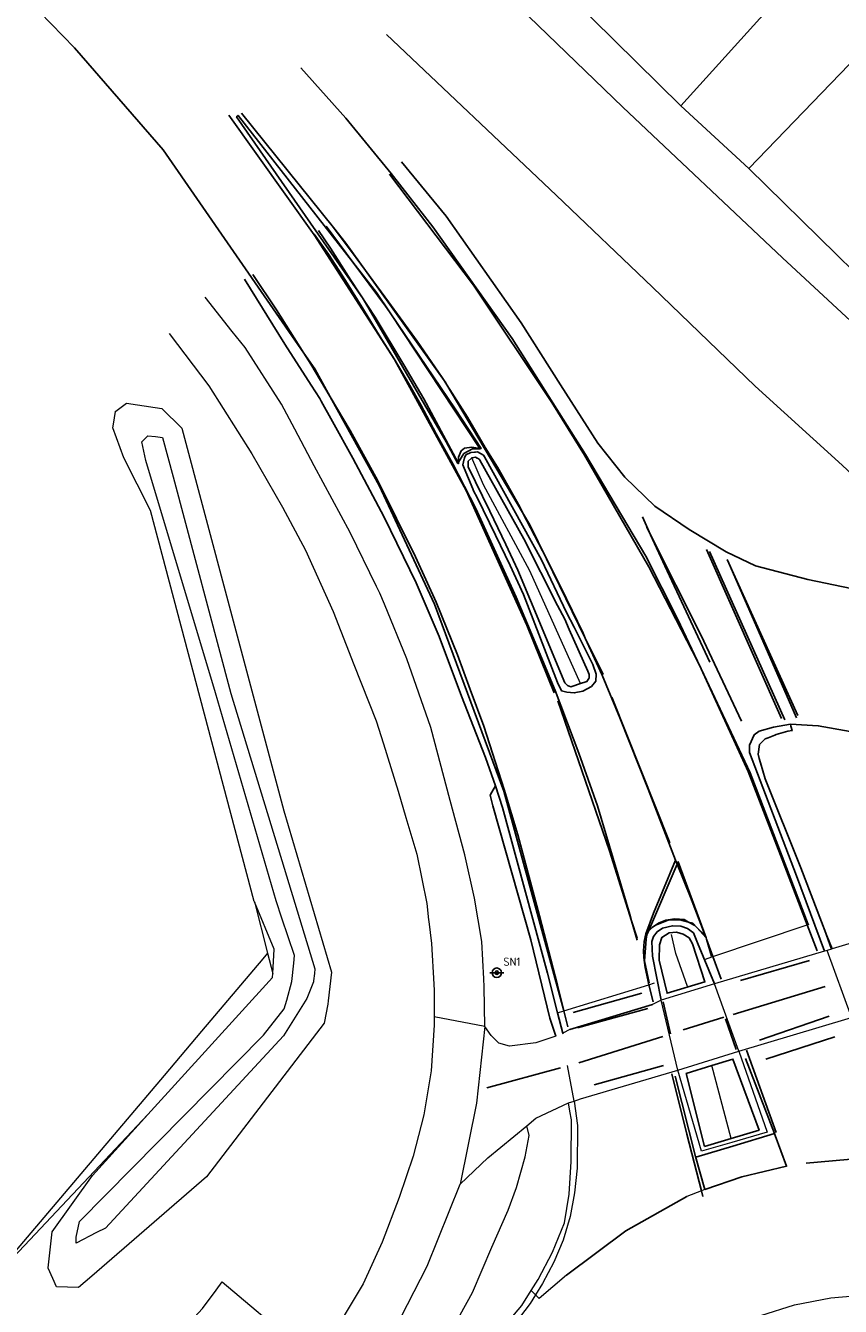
# Model space of a CAD drawing. Header units: metres. Extents: x 169249 to 194689, y 406250 to 412203.
# Tile 414 of 442: x 192773 to 192808, y 412041 to 412095. Entities that reach past the tile are written whole.
import ezdxf

# ---------------------------------------------------------------- set-up
doc = ezdxf.new("R2010")
doc.units = ezdxf.units.M
doc.layers.get('0').update_dxf_attribs({"linetype": 'CONTINUOUS'})
for name, color, linetype, lineweight in [('BGT_NLCS_N264$0$B-WE-GW-WATERGANG_INSTEEK-G', 252, 'CONTINUOUS', 18), ('BGT_NLCS_N264$0$B-WE-GW-WATERGANG_SLOOT_BODEM-G', 252, 'CONTINUOUS', 18), ('BGT_NLCS_N264$0$B-WE-IE-TERREINAFSCHEIDING_KUNSTMATIG_HEKWERK-G', 252, 'BGT_NLCS_N264$0$IE-TERREINAFSCHEIDING-KUNSTMATIG', 18), ('BGT_NLCS_N264$0$B-WE-KW-VOEGOVERGANG-G', 252, 'CONTINUOUS', 18), ('BGT_NLCS_N264$0$B-WE-OG-BREUKLIJN-G', 252, 'CONTINUOUS', 18), ('BGT_NLCS_N264$0$B-WE-OG-TOPOGRAFIE_WATER-GV', 252, 'CONTINUOUS', 18), ('BGT_NLCS_N264$0$B-WE-OG-TOPOGRAFIE_WEG_BERM-GV', 252, 'CONTINUOUS', 18), ('BGT_NLCS_N264$0$B-WE-OG-TOPOGRAFIE_WEG_RIJWEG-GV', 252, 'CONTINUOUS', 18), ('BGT_NLCS_N264$0$B-WE-OG-TOPOGRAFIE_WEG_RIJWIELPAD-G', 252, 'CONTINUOUS', 18), ('BGT_NLCS_N264$0$B-WE-OG-TOPOGRAFIE_WEG_RIJWIELPAD-GV', 252, 'CONTINUOUS', 18), ('BGT_NLCS_N264$0$B-WE-OG-TOPOGRAFIE_WEG_VERHARD-G', 252, 'CONTINUOUS', 18), ('BGT_NLCS_N264$0$B-WE-VW-VERKEERSTEKEN_BORD-S', 252, 'CONTINUOUS', 25), ('X-XX-AL-REFERENTIE-G', 7, 'CONTINUOUS', 18)]:
    doc.layers.add(name, color=color, linetype=linetype, lineweight=lineweight)
for name, color, linetype in [('BGT_NLCS_N264$0$B-WE-OG-TOPOGRAFIE_WEG_RIJWEG-G', 252, 'CONTINUOUS'), ('BGT_NLCS_N264$0$B-WE-OG-TOPOGRAFIE_WEG_VERKEERSEILAND-GV', 252, 'CONTINUOUS'), ('BGT_NLCS_N264$0$B-WE-OG-TOPOGRAFIE_WEG_VOETPAD-G', 252, 'CONTINUOUS'), ('BGT_NLCS_N264$0$B-WE-VH-KANTOPSLUITING-G', 252, 'CONTINUOUS'), ('BGT_NLCS_N264$0$B-WE-VW-MARKERING-G', 252, 'CONTINUOUS')]:
    doc.layers.add(name, color=color, linetype=linetype)
doc.styles.add('BGT_NLCS_N264$0$NLCS-ISO', font='NLCS-ISO.ttf')
doc.linetypes.add('BGT_NLCS_N264$0$IE-TERREINAFSCHEIDING-KUNSTMATIG', pattern='A,4,[82,NLCS.SHX,S=0.75,R=90,X=0,Y=0],4,-2', length=10)

# ---------------------------------------------------------------- blocks, each defined once
blk = doc.blocks.new('BGT_NLCS_N264$0$SIE-WEG_STRAATNAAMBORD_PAAL-SO')
blk.add_line((-0.3, 0), (0.3, 0))
for radius in [0.2, 0.0745]:
    blk.add_circle((0, 0), radius)
at = {"style": 'BGT_NLCS_N264$0$NLCS-ISO'}
blk.add_attdef('STRAATNAAMBORD', (0.278, 0.289), '', height=0.35, dxfattribs=at)
blk = doc.blocks.new('BGT_NLCS_N264')
at = {"layer": 'BGT_NLCS_N264$0$B-WE-GW-WATERGANG_INSTEEK-G'}
for p, q in [((192783.88, 412056.182, 12.685), (192783.043, 412058.187, 12.877)), ((192783.82, 412055.158, 12.682), (192783.88, 412056.182, 12.685))]:
    blk.add_line(p, q, dxfattribs=at)
for points in [[(192783.043, 412058.187, 12.877), (192783.035, 412058.206, 12.879), (192778.65, 412074.716, 13.056), (192777.527, 412076.947, 13.155), (192777.058, 412078.202, 13.134), (192777.085, 412078.362, 13.133), (192777.176, 412078.899, 13.129), (192777.178, 412078.911, 13.129), (192777.182, 412078.914, 13.129), (192777.639, 412079.246, 13.129), (192778.854, 412079.063, 13.143), (192779.136, 412079.021, 13.146), (192779.983, 412078.198, 13.134), (192781.926, 412070.894, 13.16), (192784.284, 412062.029, 13.192), (192786.304, 412055.213, 13.053), (192786.168, 412054.006, 13.053), (192786.141, 412053.865, 13.053), (192785.986, 412053.062, 13.05), (192781.023, 412046.567, 13.033), (192776.175, 412042.378, 13.02), (192775.613, 412041.892, 13.018), (192774.681, 412041.92, 12.995), (192774.525, 412042.269, 12.994), (192774.329, 412042.707, 12.992), (192774.331, 412042.722, 12.992), (192774.491, 412044.253, 12.943), (192776.2, 412046.631, 12.734), (192778.537, 412049.198, 12.718)], [(192778.537, 412049.198, 12.718), (192783.81, 412054.99, 12.682), (192783.82, 412055.158, 12.682)]]:
    blk.add_polyline3d(points, dxfattribs=at)
at = {"layer": 'BGT_NLCS_N264$0$B-WE-GW-WATERGANG_SLOOT_BODEM-G'}
blk.add_polyline3d([(192784.705, 412055.59, 12.309), (192784.736, 412055.92, 12.304), (192784.202, 412057.5, 12.317), (192783.957, 412058.224, 12.323), (192781.396, 412067.008, 12.336), (192778.462, 412076.83, 12.476), (192778.289, 412077.618, 12.466), (192778.464, 412077.792, 12.453), (192778.543, 412077.871, 12.447), (192778.869, 412077.836, 12.44), (192779.16, 412077.804, 12.434), (192779.605, 412076.141, 12.416), (192782.053, 412066.984, 12.32), (192784.306, 412059.607, 12.326), (192785.605, 412055.353, 12.33), (192785.582, 412055.156, 12.331), (192785.548, 412054.852, 12.333), (192785.543, 412054.812, 12.333), (192785.256, 412054.101, 12.333), (192784.279, 412052.523, 12.349), (192776.744, 412044.401, 12.447), (192776.369, 412044.212, 12.463), (192775.506, 412043.775, 12.499), (192775.506, 412044.019, 12.499), (192775.506, 412044.028, 12.499), (192775.653, 412044.68, 12.499), (192781.178, 412050.277, 12.286), (192783.422, 412052.55, 12.2), (192784.309, 412053.672, 12.333), (192784.411, 412054.035, 12.329), (192784.631, 412054.817, 12.32), (192784.705, 412055.59, 12.309)], dxfattribs=at)
at = {"layer": 'BGT_NLCS_N264$0$B-WE-IE-TERREINAFSCHEIDING_KUNSTMATIG_HEKWERK-G'}
for p, q in [((192783.603, 412056.018, 12.457), (192783.396, 412055.774, 12.46)), ((192783.396, 412055.774, 12.46), (192780.814, 412052.721, 12.491))]:
    blk.add_line(p, q, dxfattribs=at)
blk.add_polyline3d([(192780.814, 412052.721, 12.491), (192779.236, 412050.856, 12.511), (192772.021, 412042.355, 13.023)], dxfattribs=at)
at = {"layer": 'BGT_NLCS_N264$0$B-WE-KW-VOEGOVERGANG-G'}
for p, q in [((192802.422, 412055.87, 13.601), (192806.411, 412057.214, 13.513)), ((192806.411, 412057.214, 13.513), (192806.443, 412057.225, 13.512)), ((192806.443, 412057.225, 13.512), (192806.488, 412057.24, 13.511)), ((192799.718, 412054.685, 13.597), (192799.957, 412054.759, 13.602)), ((192796.128, 412053.579, 13.521), (192799.718, 412054.685, 13.597)), ((192795.852, 412053.494, 13.515), (192795.858, 412053.496, 13.515)), ((192795.858, 412053.496, 13.515), (192796.128, 412053.579, 13.521))]:
    blk.add_line(p, q, dxfattribs=at)
blk.add_polyline3d([(192802.072, 412055.752, 13.609), (192802.073, 412055.752, 13.609), (192802.422, 412055.87, 13.601)], dxfattribs=at)
at = {"layer": 'BGT_NLCS_N264$0$B-WE-OG-BREUKLIJN-G'}
for p, q in [((192792.232, 412076.935, 13.689), (192792.231, 412076.938, 13.689)), ((192803.195, 412048.191, 13.712), (192802.376, 412051.266, 13.703))]:
    blk.add_line(p, q, dxfattribs=at)
for points in [[(192796.828, 412067.404, 13.701), (192794.684, 412072.161, 13.791), (192792.72, 412075.798, 13.776), (192792.232, 412076.935, 13.689)], [(192801.352, 412054.604, 13.71), (192800.859, 412056.007, 13.742), (192800.668, 412056.813, 13.717)]]:
    blk.add_polyline3d(points, dxfattribs=at)
at = {"layer": 'BGT_NLCS_N264$0$B-WE-OG-TOPOGRAFIE_WATER-GV'}
for p, q in [((192783.043, 412058.187, 11.032), (192783.603, 412056.018, 12.457)), ((192783.603, 412056.018, 12.457), (192783.82, 412055.158, 3.077)), ((192778.537, 412049.198, 5.889), (192772.059, 412042.328, 13.014))]:
    blk.add_line(p, q, dxfattribs=at)
at = {"layer": 'BGT_NLCS_N264$0$B-WE-OG-TOPOGRAFIE_WEG_BERM-GV'}
blk.add_line((192794.744, 412041.766, 13.698), (192794.925, 412041.588, 13.612), dxfattribs=at)
for points in [[(192794.744, 412041.766, 13.698), (192795.038, 412042.228, 13.696), (192795.636, 412043.382, 13.668), (192796.151, 412044.625, 13.651), (192796.349, 412045.831, 13.639), (192796.432, 412047.219, 13.622), (192796.447, 412048.983, 13.598), (192796.374, 412049.348, 13.562), (192796.318, 412049.689, 13.486)], [(192783.291, 412030.011, 13.4), (192783.444, 412030.047, 13.568), (192786.067, 412032.204, 13.598), (192789.883, 412037.383, 13.697), (192792.263, 412041.689, 13.754), (192793.075, 412043.605, 13.769), (192793.765, 412045.157, 13.775), (192794.12, 412046.114, 13.778), (192794.486, 412047.413, 13.778), (192794.651, 412048.317, 13.655), (192794.558, 412048.726, 13.482)], [(192778.659, 412038.786, 13.139), (192779.48, 412039.533, 13.316), (192780.853, 412041.002, 13.328), (192781.426, 412041.78, 13.33), (192781.688, 412042.137, 13.33), (192784.823, 412039.482, 13.286)], [(192789.654, 412032.713, 13.697), (192790.197, 412033.907, 13.696), (192790.72, 412035.204, 13.683), (192791.304, 412036.66, 13.699), (192791.838, 412037.658, 13.7), (192792.544, 412038.852, 13.7), (192793.424, 412040.057, 13.7), (192794.343, 412041.135, 13.701), (192794.744, 412041.766, 13.698)]]:
    blk.add_polyline3d(points, dxfattribs=at)
at = {"layer": 'BGT_NLCS_N264$0$B-WE-OG-TOPOGRAFIE_WEG_RIJWEG-G'}
for p, q in [((192807.145, 412056.103, 13.48), (192807.145, 412056.103, 13.48)), ((192795.858, 412053.496, 13.492), (192796.079, 412052.644, 13.498)), ((192796.079, 412052.644, 13.498), (192796.089, 412052.605, 13.498))]:
    blk.add_line(p, q, dxfattribs=at)
for points in [[(192791.858, 412098.28, 13.12), (192798.612, 412091.755, 13.081), (192805.369, 412085.392, 13.061), (192811.892, 412079.348, 13.056), (192816.801, 412074.862, 13.003), (192823.207, 412068.972, 13.026)], [(192811.973, 412072.81, 13.138), (192810.43, 412074.247, 13.161), (192807.888, 412076.633, 13.172), (192807.885, 412076.636, 13.172), (192804.212, 412079.968, 13.159), (192799.87, 412084.143, 13.167), (192795.797, 412088.037, 13.178), (192788.622, 412094.816, 13.256)], [(192809.504, 412071.26, 13.241), (192808.26, 412071.423, 13.266), (192806.43, 412071.795, 13.299), (192804.226, 412072.376, 13.357), (192802.986, 412072.97, 13.394), (192801.422, 412073.908, 13.424), (192799.966, 412074.893, 13.426), (192798.701, 412076.128, 13.448), (192797.56, 412077.56, 13.451), (192795.983, 412080.029, 13.455), (192794.312, 412082.647, 13.459), (192791.143, 412087.143, 13.457), (192789.262, 412089.442, 13.454)], [(192782.624, 412084.48, 13.436), (192784.324, 412081.743, 13.44), (192785.446, 412080.005, 13.44), (192785.804, 412079.451, 13.44), (192785.871, 412079.33, 13.442), (192786.347, 412078.474, 13.459), (192787.211, 412076.921, 13.488), (192788.524, 412074.436, 13.494), (192789.878, 412071.658, 13.482), (192790.847, 412069.387, 13.474), (192791.797, 412066.868, 13.47), (192792.815, 412064.281, 13.473), (192793.227, 412063.08, 13.476)], [(192792.723, 412077.059, 13.547), (192792.762, 412076.988, 13.547), (192795.179, 412072.63, 13.553), (192796.238, 412070.413, 13.549), (192796.553, 412069.789, 13.551), (192797.346, 412068.213, 13.556), (192797.486, 412067.803, 13.557), (192797.477, 412067.503, 13.557), (192797.288, 412067.279, 13.548), (192796.922, 412067.087, 13.546), (192796.559, 412067.007, 13.545), (192796.253, 412067.048, 13.551), (192796.021, 412067.102, 13.552), (192795.855, 412067.447, 13.549), (192794.823, 412070.109, 13.543), (192794.412, 412071.169, 13.54), (192793.851, 412072.394, 13.527), (192793.235, 412073.667, 13.523), (192792.454, 412075.259, 13.529), (192792.311, 412075.551, 13.53), (192792.28, 412075.624, 13.531), (192791.908, 412076.505, 13.537), (192791.851, 412076.641, 13.538), (192791.909, 412076.891, 13.539), (192791.918, 412076.911, 13.539), (192791.928, 412076.936, 13.539), (192791.98, 412077.06, 13.538), (192792.188, 412077.166, 13.539), (192792.342, 412077.18, 13.544), (192792.387, 412077.185, 13.545), (192792.478, 412077.193, 13.548), (192792.723, 412077.059, 13.547)], [(192807.145, 412056.103, 13.48), (192805.957, 412059.286, 13.477), (192803.974, 412064.5, 13.482), (192803.964, 412064.804, 13.482), (192804.159, 412065.242, 13.443), (192804.379, 412065.393, 13.418), (192804.977, 412065.567, 13.399), (192805.696, 412065.696, 13.371)], [(192805.696, 412065.696, 13.371), (192806.876, 412065.62, 13.333), (192808.23, 412065.382, 13.325), (192809.428, 412065.053, 13.312), (192811.006, 412064.379, 13.287), (192812.902, 412063.107, 13.271), (192814.87, 412061.687, 13.262), (192816.226, 412060.563, 13.251), (192816.975, 412059.942, 13.245), (192817.098, 412059.84, 13.244)], [(192793.227, 412063.08, 13.476), (192793.536, 412062.177, 13.479), (192795.425, 412055.171, 13.482), (192795.858, 412053.496, 13.492)], [(192802.483, 412054.728, 13.555), (192801.772, 412056.46, 13.562), (192801.603, 412056.87, 13.564), (192801.349, 412057.066, 13.565), (192801.062, 412057.163, 13.566), (192800.714, 412057.179, 13.564), (192800.285, 412057.074, 13.56), (192800.06, 412056.919, 13.555), (192799.907, 412056.726, 13.55), (192799.836, 412056.515, 13.546), (192799.865, 412055.884, 13.543), (192800.235, 412054.035, 13.555)]]:
    blk.add_polyline3d(points, dxfattribs=at)
at = {"layer": 'BGT_NLCS_N264$0$B-WE-OG-TOPOGRAFIE_WEG_RIJWEG-GV'}
for p, q in [((192801.936, 412045.985, 13.641), (192801.318, 412045.745, 13.641)), ((192802.074, 412046.038, 13.641), (192801.936, 412045.985, 13.641))]:
    blk.add_line(p, q, dxfattribs=at)
for points in [[(192803.519, 412051.884, 13.564), (192804.722, 412048.455, 13.566), (192803.22, 412048.02, 13.574), (192801.947, 412047.652, 13.581), (192800.942, 412051.072, 13.556)], [(192796.555, 412049.771, 13.537), (192796.699, 412048.735, 13.542), (192796.686, 412046.93, 13.553), (192796.566, 412045.898, 13.562), (192796.383, 412044.896, 13.574), (192796.095, 412043.898, 13.578), (192795.699, 412042.968, 13.593), (192795.223, 412042.071, 13.6), (192794.925, 412041.588, 13.612)], [(192796.233, 412042.411, 13.616), (192795.077, 412041.438, 13.574), (192794.925, 412041.588, 13.612)], [(192794.925, 412041.588, 13.612), (192794.694, 412041.216, 13.622), (192794.069, 412040.383, 13.622), (192793.466, 412039.606, 13.619), (192792.877, 412038.795, 13.625), (192792.334, 412037.94, 13.626), (192791.871, 412037.077, 13.598), (192791.234, 412035.746, 13.606), (192790.491, 412033.902, 13.604), (192790.1, 412032.962, 13.6), (192789.886, 412032.556, 13.595)], [(192804.446, 412040.715, 13.625), (192805.871, 412041.167, 13.637), (192807.405, 412041.455, 13.634), (192809.05, 412041.606, 13.634), (192810.825, 412041.579, 13.615), (192812.272, 412041.335, 13.627), (192813.485, 412041.055, 13.611)]]:
    blk.add_polyline3d(points, dxfattribs=at)
at = {"layer": 'BGT_NLCS_N264$0$B-WE-OG-TOPOGRAFIE_WEG_RIJWIELPAD-G'}
for points in [[(192792.786, 412052.926, 13.329), (192792.754, 412054.593, 13.342), (192792.747, 412054.937, 13.345), (192792.66, 412056.515, 13.338), (192792.352, 412058.345, 13.336), (192791.943, 412060.173, 13.306), (192791.322, 412062.473, 13.304), (192790.502, 412065.543, 13.309), (192789.482, 412068.449, 13.302), (192788.537, 412070.764, 13.305), (192788.35, 412071.222, 13.305), (192788.208, 412071.512, 13.304), (192787.097, 412073.784, 13.295), (192785.573, 412076.604, 13.271), (192784.755, 412078.148, 13.27), (192784.196, 412079.202, 13.269), (192782.647, 412081.601, 13.264), (192782.108, 412082.281, 13.261), (192780.962, 412083.728, 13.254)], [(192779.441, 412082.192, 13.213), (192781.114, 412079.985, 13.229), (192782.933, 412077.113, 13.232), (192784.227, 412074.861, 13.229), (192785.203, 412073.035, 13.23), (192786.376, 412070.453, 13.222), (192787.251, 412068.209, 13.223), (192788.19, 412065.833, 13.23), (192788.497, 412064.857, 13.232), (192789.126, 412062.861, 13.236), (192789.45, 412061.753, 13.237), (192789.905, 412060.194, 13.239), (192790.329, 412058.118, 13.249), (192790.409, 412057.426, 13.251), (192790.418, 412057.351, 13.251), (192790.526, 412056.425, 13.253), (192790.622, 412054.71, 13.268), (192790.637, 412054.443, 13.27), (192790.643, 412053.322, 13.278)]]:
    blk.add_polyline3d(points, dxfattribs=at)
at = {"layer": 'BGT_NLCS_N264$0$B-WE-OG-TOPOGRAFIE_WEG_RIJWIELPAD-GV'}
for p, q in [((192809.581, 412056.842, 13.411), (192807.456, 412056.197, 13.472)), ((192807.145, 412056.103, 13.504), (192802.483, 412054.728, 13.555)), ((192807.245, 412056.133, 13.503), (192807.145, 412056.103, 13.504)), ((192807.433, 412056.19, 13.475), (192807.245, 412056.133, 13.503)), ((192808.281, 412053.318, 13.536), (192807.245, 412056.133, 13.503)), ((192807.456, 412056.197, 13.472), (192807.433, 412056.19, 13.475)), ((192802.483, 412054.728, 13.555), (192800.235, 412054.035, 13.555)), ((192803.519, 412051.884, 13.564), (192802.483, 412054.728, 13.555)), ((192800.235, 412054.035, 13.555), (192799.875, 412053.843, 13.586)), ((192800.942, 412051.072, 13.556), (192800.235, 412054.035, 13.555)), ((192792.786, 412052.926, 13.329), (192790.643, 412053.322, 13.278)), ((192796.373, 412052.79, 13.531), (192796.079, 412052.644, 4.231)), ((192800.942, 412051.072, 13.556), (192803.519, 412051.884, 13.564)), ((192796.555, 412049.771, 13.537), (192796.283, 412051.266, 13.507)), ((192796.318, 412049.689, 13.486), (192796.555, 412049.771, 13.537))]:
    blk.add_line(p, q, dxfattribs=at)
for points in [[(192790.643, 412053.322, 13.278), (192790.645, 412052.972, 13.281), (192790.517, 412051.046, 13.273), (192790.201, 412049.193, 13.286), (192789.759, 412047.441, 13.282), (192789.168, 412045.704, 13.285), (192788.449, 412043.809, 13.287), (192787.645, 412042.051, 13.288), (192786.707, 412040.508, 13.273), (192785.572, 412038.848, 13.275)], [(192803.519, 412051.884, 13.564), (192808.139, 412053.261, 13.521), (192808.281, 412053.318, 13.536)], [(192792.786, 412052.926, 13.329), (192792.432, 412049.682, 13.373), (192791.738, 412046.26, 13.371)], [(192795.785, 412052.508, 13.479), (192794.932, 412052.234, 13.424), (192793.824, 412052.091, 13.37), (192793.38, 412052.214, 13.353), (192793.044, 412052.536, 13.344), (192792.786, 412052.926, 13.329)], [(192796.555, 412049.771, 13.537), (192796.833, 412049.869, 13.543), (192800.942, 412051.072, 13.556)], [(192794.558, 412048.726, 13.482), (192794.945, 412049.043, 13.494), (192796.318, 412049.689, 13.486)], [(192791.738, 412046.26, 13.371), (192792.904, 412047.371, 13.432), (192794.558, 412048.726, 13.482)], [(192784.19, 412033.981, 13.3), (192785.354, 412035.132, 13.311), (192787.259, 412037.562, 13.351), (192788.961, 412040.108, 13.363), (192790.343, 412042.797, 13.381), (192791.738, 412046.26, 13.371)]]:
    blk.add_polyline3d(points, dxfattribs=at)
at = {"layer": 'BGT_NLCS_N264$0$B-WE-OG-TOPOGRAFIE_WEG_VERHARD-G'}
blk.add_line((192801.065, 412091.809, 13.295), (192815.848, 412108.179, 13.233), dxfattribs=at)
blk.add_polyline3d([(192803.938, 412089.158, 13.283), (192809.721, 412095.151, 13.337), (192810.166, 412094.763, 13.339)], dxfattribs=at)
at = {"layer": 'BGT_NLCS_N264$0$B-WE-OG-TOPOGRAFIE_WEG_VERKEERSEILAND-GV'}
for p, q in [((192807.456, 412056.197, 13.472), (192807.204, 412056.827, 4.582)), ((192802.072, 412047.854, 13.718), (192803.195, 412048.191, 13.712))]:
    blk.add_line(p, q, dxfattribs=at)
for points in [[(192803.195, 412048.191, 13.712), (192804.376, 412048.545, 13.705), (192803.27, 412051.544, 13.704), (192802.376, 412051.266, 13.703)], [(192802.376, 412051.266, 13.703), (192801.299, 412050.932, 13.701), (192802.072, 412047.854, 13.718)]]:
    blk.add_polyline3d(points, dxfattribs=at)
at = {"layer": 'BGT_NLCS_N264$0$B-WE-OG-TOPOGRAFIE_WEG_VOETPAD-G'}
for p, q in [((192801.065, 412091.809, 13.295), (192795.655, 412097.148, 13.314)), ((192803.938, 412089.158, 13.283), (192801.065, 412091.809, 13.295))]:
    blk.add_line(p, q, dxfattribs=at)
blk.add_polyline3d([(192809.136, 412084.069, 13.312), (192807.648, 412085.526, 13.304), (192803.938, 412089.158, 13.283)], dxfattribs=at)
at = {"layer": 'BGT_NLCS_N264$0$B-WE-VH-KANTOPSLUITING-G'}
for q in [(192807.204, 412056.827, 13.576), (192807.433, 412056.19, 13.472)]:
    blk.add_line((192807.433, 412056.19, 13.472), q, dxfattribs=at)
for points in [[(192792.232, 412076.935, 13.694), (192792.245, 412076.937, 13.694), (192792.394, 412076.968, 13.692), (192792.462, 412076.928, 13.692), (192792.477, 412076.919, 13.691), (192792.559, 412076.871, 13.691), (192792.578, 412076.838, 13.691), (192794.43, 412073.515, 13.734), (192795.86, 412070.705, 13.734), (192796.158, 412070.121, 13.734), (192796.35, 412069.689, 13.732), (192797.132, 412067.933, 13.726), (192797.193, 412067.786, 13.724), (192797.199, 412067.651, 13.719), (192797.177, 412067.617, 13.719), (192797.096, 412067.491, 13.721), (192796.786, 412067.387, 13.723), (192796.497, 412067.289, 13.725), (192796.418, 412067.263, 13.726), (192796.351, 412067.291, 13.726), (192796.27, 412067.324, 13.725), (192796.217, 412067.378, 13.721), (192796.166, 412067.43, 13.718), (192796.163, 412067.436, 13.718), (192794.713, 412070.915, 13.713), (192794.179, 412072.196, 13.718), (192793.671, 412073.286, 13.714), (192792.991, 412074.685, 13.702), (192792.076, 412076.566, 13.704), (192792.081, 412076.794, 13.7)], [(192792.081, 412076.794, 13.7), (192792.219, 412076.932, 13.694), (192792.232, 412076.935, 13.694)], [(192807.204, 412056.827, 13.576), (192807.189, 412056.868, 13.583), (192807.012, 412057.335, 13.583), (192806.143, 412059.626, 13.582), (192804.635, 412063.381, 13.592), (192804.438, 412064.052, 13.6), (192804.382, 412064.244, 13.602), (192804.329, 412064.425, 13.604), (192804.385, 412064.831, 13.603), (192804.637, 412065.071, 13.592), (192804.757, 412065.119, 13.583), (192805.035, 412065.229, 13.562), (192805.096, 412065.253, 13.557), (192805.594, 412065.4, 13.516), (192805.775, 412065.42, 13.483), (192805.721, 412065.61, 13.406), (192805.696, 412065.696, 13.371)], [(192795.785, 412052.508, 13.479), (192795.533, 412053.279, 13.592), (192794.724, 412056.586, 13.593), (192793.119, 412062.235, 13.558), (192793.014, 412062.69, 13.482), (192793.085, 412062.819, 13.48), (192793.227, 412063.08, 13.476)], [(192800.571, 412056.883, 13.72), (192800.887, 412056.904, 13.719), (192801.161, 412056.817, 13.719), (192801.419, 412056.662, 13.718), (192801.553, 412056.411, 13.732), (192802.088, 412054.806, 13.728), (192800.487, 412054.321, 13.727), (192800.153, 412055.717, 13.719), (192800.165, 412056.366, 13.721), (192800.27, 412056.681, 13.721), (192800.571, 412056.883, 13.72)]]:
    blk.add_polyline3d(points, dxfattribs=at)
at = {"layer": 'BGT_NLCS_N264$0$B-WE-VW-MARKERING-G'}
for p, q in [((192786.385, 412086.666, 13.553), (192782.498, 412091.501, 13.53)), ((192786.073, 412086.725, 13.534), (192787.205, 412085.201, 13.549)), ((192786.385, 412086.666, 13.566), (192786.236, 412086.864, 13.565)), ((192791.068, 412080.206, 13.564), (192787.739, 412084.856, 13.558)), ((192792.571, 412077.336, 13.583), (192788.777, 412083.06, 13.56)), ((192791.183, 412080.023, 13.581), (192791.068, 412080.206, 13.581)), ((192794.379, 412074.634, 13.558), (192791.183, 412080.023, 13.564)), ((192792.58, 412077.322, 13.583), (192792.571, 412077.336, 13.583)), ((192791.653, 412076.724, 13.575), (192791.671, 412076.753, 13.575)), ((192797.029, 412069.326, 13.564), (192795.391, 412072.677, 13.559)), ((192805.318, 412065.929, 13.439), (192802.157, 412073.066, 13.434)), ((192805.467, 412065.869, 13.449), (192802.273, 412072.984, 13.429)), ((192803.025, 412072.65, 13.394), (192806.008, 412066.058, 13.433)), ((192803.052, 412072.583, 13.411), (192805.96, 412065.963, 13.43)), ((192797.741, 412067.761, 13.573), (192797.029, 412069.326, 13.566)), ((192797.78, 412067.79, 13.566), (192797.029, 412069.326, 13.564)), ((192799.7, 412056.944, 13.606), (192800.912, 412059.782, 13.596)), ((192800.848, 412059.944, 13.589), (192800.912, 412059.782, 13.59)), ((192799.7, 412056.944, 13.602), (192799.592, 412056.835, 13.597)), ((192801.742, 412057.098, 13.607), (192802.131, 412056.669, 13.601)), ((192802.094, 412056.77, 13.605), (192801.742, 412057.098, 13.604)), ((192806.834, 412056.117, 13.52), (192806.411, 412057.214, 13.513)), ((192802.131, 412056.669, 13.605), (192802.094, 412056.77, 13.605)), ((192802.131, 412056.669, 13.601), (192802.137, 412056.662, 13.601)), ((192802.154, 412056.605, 13.605), (192802.131, 412056.669, 13.605)), ((192802.137, 412056.662, 13.601), (192802.154, 412056.605, 13.601)), ((192802.154, 412056.605, 13.601), (192802.369, 412055.888, 13.603)), ((192802.422, 412055.87, 13.605), (192802.154, 412056.605, 13.605)), ((192802.769, 412054.916, 13.606), (192802.422, 412055.87, 13.605)), ((192799.718, 412054.685, 13.594), (192799.9, 412053.967, 13.592)), ((192803.284, 412053.423, 13.592), (192807.162, 412054.614, 13.517)), ((192796.373, 412052.79, 13.531), (192799.875, 412053.843, 13.586)), ((192796.128, 412053.579, 13.532), (192796.113, 412053.64, 13.532)), ((192796.297, 412052.9, 13.531), (192796.128, 412053.579, 13.532)), ((192801.159, 412052.778, 13.589), (192802.891, 412053.313, 13.597)), ((192800.309, 412052.494, 13.583), (192796.762, 412051.391, 13.531)), ((192803.803, 412051.569, 13.612), (192805.019, 412048.399, 13.617)), ((192803.839, 412051.924, 13.609), (192805.093, 412048.448, 13.612)), ((192792.873, 412050.328, 13.422), (192795.986, 412051.175, 13.524)), ((192802.001, 412045.734, 13.637), (192801.936, 412045.985, 13.635))]:
    blk.add_line(p, q, dxfattribs=at)
at = {"layer": 'BGT_NLCS_N264$0$B-WE-VW-MARKERING-G', "linetype": 'Continuous'}
for p, q in [((192799.791, 412073.687, 13.471), (192799.448, 412074.442, 13.468)), ((192799.791, 412073.687, 13.487), (192799.631, 412074.005, 13.486)), ((192801.919, 412068.031, 13.515), (192801.768, 412068.35, 13.514)), ((192801.919, 412068.031, 13.496), (192803.916, 412063.695, 13.508)), ((192800.598, 412060.684, 13.581), (192798.149, 412066.832, 13.559)), ((192798.987, 412057.383, 13.589), (192799.217, 412056.649, 13.595)), ((192798.987, 412057.383, 13.584), (192799.219, 412056.568, 13.585)), ((192806.444, 412057.222, 13.513), (192806.443, 412057.225, 13.513)), ((192806.51, 412055.708, 13.528), (192803.59, 412054.862, 13.599)), ((192799.417, 412054.33, 13.596), (192796.519, 412053.507, 13.541)), ((192799.675, 412053.681, 13.593), (192796.697, 412052.867, 13.528)), ((192800.626, 412052.609, 13.572), (192800.315, 412053.969, 13.573)), ((192796.113, 412053.64, 13.523), (192796.119, 412053.619, 13.523)), ((192802.96, 412053.25, 13.586), (192803.41, 412051.943, 13.592)), ((192804.389, 412052.341, 13.598), (192807.334, 412053.357, 13.536)), ((192804.66, 412051.545, 13.593), (192807.577, 412052.479, 13.534)), ((192800.338, 412051.272, 13.604), (192797.397, 412050.45, 13.559))]:
    blk.add_line(p, q, dxfattribs=at)
for points in [[(192714.982, 412154.907, 13.59), (192718.958, 412150.807, 13.589), (192726.91, 412142.692, 13.617), (192737.995, 412131.568, 13.554), (192747.203, 412122.467, 13.504), (192759.345, 412110.346, 13.469), (192771.479, 412098.329, 13.505), (192775.445, 412094.263, 13.496), (192779.185, 412089.955, 13.483), (192785.138, 412081.368, 13.475)], [(192801.768, 412068.35, 13.514), (192800.919, 412070.145, 13.511), (192799.593, 412072.788, 13.494), (192797.037, 412077.078, 13.487), (192793.94, 412081.982, 13.502), (192790.584, 412086.694, 13.493), (192788.829, 412088.948, 13.504), (192786.911, 412091.294, 13.502), (192785.003, 412093.415, 13.487)], [(192788.754, 412088.924, 13.482), (192792.297, 412084.227, 13.491), (192795.615, 412079.275, 13.491), (192796.99, 412077.056, 13.492), (192799.719, 412072.336, 13.487), (192801.768, 412068.35, 13.495)], [(192785.138, 412081.368, 13.462), (192783.985, 412083.189, 13.46), (192782.978, 412084.683, 13.459)], [(192786.25, 412079.522, 13.482), (192785.434, 412080.901, 13.463), (192785.138, 412081.368, 13.462)], [(192785.138, 412081.368, 13.475), (192785.6, 412080.702, 13.474), (192786.25, 412079.522, 13.483)], [(192793.601, 412062.933, 13.502), (192792.737, 412065.604, 13.492), (192792.164, 412067.158, 13.498), (192791.623, 412068.62, 13.497), (192790.723, 412070.838, 13.488), (192789.848, 412072.762, 13.519), (192788.264, 412075.963, 13.52), (192787.094, 412078.097, 13.502), (192786.25, 412079.522, 13.482)], [(192786.25, 412079.522, 13.483), (192788.315, 412075.776, 13.513), (192790.657, 412070.757, 13.51), (192793.592, 412062.863, 13.511), (192796.113, 412053.64, 13.523)], [(192802.286, 412068.313, 13.482), (192800.384, 412072.38, 13.477), (192799.791, 412073.687, 13.471)], [(192803.624, 412065.816, 13.494), (192801.929, 412069.43, 13.497), (192799.791, 412073.687, 13.487)], [(192801.768, 412068.35, 13.495), (192801.806, 412068.276, 13.495), (192801.919, 412068.031, 13.496)], [(192800.848, 412059.944, 13.589), (192799.685, 412062.95, 13.565), (192798.487, 412065.952, 13.558), (192797.741, 412067.761, 13.573)], [(192806.443, 412057.225, 13.513), (192803.998, 412063.635, 13.523), (192801.919, 412068.031, 13.515)], [(192795.757, 412067.116, 13.562), (192796.759, 412064.472, 13.57), (192797.548, 412062.24, 13.568), (192798.909, 412057.655, 13.583), (192798.987, 412057.383, 13.584)], [(192795.875, 412066.679, 13.561), (192798.057, 412060.344, 13.566), (192798.987, 412057.383, 13.589)], [(192806.364, 412047.142, 13.627), (192808.748, 412047.356, 13.606), (192811.401, 412047.426, 13.608), (192813.248, 412046.978, 13.644)], [(192801.318, 412045.745, 13.641), (192798.741, 412044.285, 13.61), (192796.233, 412042.411, 13.616)]]:
    blk.add_polyline3d(points, dxfattribs=at)
at = {"layer": 'BGT_NLCS_N264$0$B-WE-VW-MARKERING-G'}
for points in [[(192781.963, 412091.412, 13.537), (192785.566, 412086.355, 13.552), (192788.961, 412081.093, 13.561), (192791.989, 412075.56, 13.56), (192794.557, 412069.873, 13.557), (192795.718, 412067.013, 13.563)], [(192787.205, 412085.201, 13.553), (192782.354, 412091.4, 13.535), (192782.288, 412091.347, 13.542), (192787.641, 412083.657, 13.556), (192791.154, 412077.618, 13.566), (192791.642, 412076.707, 13.575), (192791.653, 412076.724, 13.575)], [(192795.757, 412067.116, 13.562), (192794.773, 412069.479, 13.55), (192794.11, 412071.058, 13.547), (192793.254, 412072.947, 13.548), (192792.405, 412074.795, 13.549), (192791.427, 412076.685, 13.55), (192790.724, 412077.949, 13.581), (192790.076, 412079.174, 13.577), (192789.553, 412080.092, 13.571), (192788.951, 412081.115, 13.578), (192788.36, 412082.054, 13.572), (192787.66, 412083.209, 13.565), (192786.889, 412084.425, 13.561), (192786.178, 412085.542, 13.561), (192785.567, 412086.388, 13.557)], [(192791.653, 412076.724, 13.57), (192791.037, 412077.881, 13.564), (192790.201, 412079.428, 13.557), (192789.366, 412080.875, 13.555), (192788.155, 412082.887, 13.555), (192787.119, 412084.448, 13.548), (192786.263, 412085.797, 13.537), (192785.749, 412086.542, 13.528)], [(192787.739, 412084.856, 13.574), (192787.347, 412085.386, 13.572), (192786.385, 412086.666, 13.566)], [(192787.739, 412084.856, 13.558), (192786.909, 412086.014, 13.556), (192786.385, 412086.666, 13.553)], [(192788.777, 412083.06, 13.56), (192788.204, 412083.924, 13.557), (192787.205, 412085.201, 13.553)], [(192787.205, 412085.201, 13.549), (192788.586, 412083.341, 13.567), (192788.777, 412083.06, 13.567)], [(192791.068, 412080.206, 13.581), (192790.984, 412080.34, 13.581), (192789.924, 412081.867, 13.578), (192788.715, 412083.533, 13.58), (192787.739, 412084.856, 13.574)], [(192788.777, 412083.06, 13.567), (192791.525, 412079.01, 13.566), (192792.621, 412077.328, 13.575), (192792.571, 412077.336, 13.574)], [(192791.183, 412080.023, 13.564), (192791.107, 412080.152, 13.564), (192791.068, 412080.206, 13.564)], [(192794.379, 412074.634, 13.565), (192794.258, 412074.868, 13.565), (192793.319, 412076.548, 13.563), (192792.803, 412077.381, 13.562), (192792.047, 412078.651, 13.579), (192791.183, 412080.023, 13.581)], [(192792.571, 412077.336, 13.574), (192792.235, 412077.386, 13.57), (192791.927, 412077.346, 13.57), (192791.785, 412077.238, 13.57), (192791.676, 412076.964, 13.58), (192791.671, 412076.753, 13.572)], [(192791.671, 412076.753, 13.575), (192791.896, 412077.117, 13.574), (192792.26, 412077.314, 13.59), (192792.58, 412077.322, 13.583)], [(192791.671, 412076.753, 13.572), (192791.669, 412076.693, 13.57), (192791.653, 412076.724, 13.57)], [(192795.391, 412072.677, 13.564), (192795.223, 412073.008, 13.565), (192794.379, 412074.634, 13.565)], [(192795.391, 412072.677, 13.559), (192794.689, 412074.112, 13.557), (192794.379, 412074.634, 13.558)], [(192797.029, 412069.326, 13.566), (192796.933, 412069.537, 13.565), (192796.016, 412071.442, 13.562), (192795.391, 412072.677, 13.564)], [(192806.411, 412057.214, 13.513), (192805.28, 412060.15, 13.494), (192803.916, 412063.695, 13.508)], [(192796.113, 412053.64, 13.532), (192795.86, 412054.66, 13.533), (192795.09, 412057.6, 13.514), (192794.172, 412061.013, 13.497), (192793.601, 412062.933, 13.502)], [(192799.592, 412056.835, 13.597), (192799.915, 412057.704, 13.604), (192800.295, 412058.622, 13.595), (192800.848, 412059.944, 13.589)], [(192800.912, 412059.782, 13.596), (192800.952, 412059.876, 13.596), (192802.137, 412056.662, 13.601)], [(192800.912, 412059.782, 13.59), (192801.469, 412058.378, 13.602), (192802.094, 412056.77, 13.605)], [(192801.397, 412057.333, 13.605), (192801.208, 412057.446, 13.606), (192800.818, 412057.474, 13.607), (192800.434, 412057.417, 13.609), (192800.127, 412057.282, 13.61), (192799.861, 412057.108, 13.609), (192799.7, 412056.944, 13.602)], [(192799.733, 412054.758, 13.588), (192799.536, 412055.691, 13.592), (192799.596, 412056.613, 13.6), (192799.635, 412056.793, 13.607), (192799.7, 412056.944, 13.606)], [(192800.042, 412057.215, 13.623), (192800.557, 412057.423, 13.616), (192801.023, 412057.428, 13.614), (192801.397, 412057.333, 13.611)], [(192801.397, 412057.333, 13.611), (192801.568, 412057.29, 13.61), (192801.742, 412057.098, 13.607)], [(192801.742, 412057.098, 13.604), (192801.654, 412057.18, 13.604), (192801.397, 412057.333, 13.605)], [(192799.592, 412056.835, 13.597), (192799.522, 412056.517, 13.601), (192799.495, 412056.122, 13.599), (192799.498, 412055.837, 13.596), (192799.557, 412055.416, 13.59), (192799.667, 412054.886, 13.594), (192799.718, 412054.685, 13.594)], [(192801.936, 412045.985, 13.635), (192801.319, 412048.373, 13.615), (192800.681, 412050.922, 13.6)], [(192802.074, 412046.038, 13.641), (192801.681, 412047.424, 13.637), (192800.831, 412050.817, 13.604)], [(192801.703, 412047.404, 13.632), (192803.264, 412047.872, 13.625), (192805.019, 412048.399, 13.617)], [(192805.019, 412048.399, 13.617), (192805.05, 412048.317, 13.617), (192805.535, 412047.016, 13.636), (192803.642, 412046.569, 13.645), (192802.074, 412046.038, 13.641)]]:
    blk.add_polyline3d(points, dxfattribs=at)
at = {"layer": 'BGT_NLCS_N264$0$B-WE-VW-VERKEERSTEKEN_BORD-S', "color": 7}
blk.add_blockref('BGT_NLCS_N264$0$SIE-WEG_STRAATNAAMBORD_PAAL-SO', (192793.289, 412055.192, 13.427), dxfattribs=at).add_auto_attribs({'STRAATNAAMBORD': 'SN1'})

msp = doc.modelspace()

# ---------------------------------------------------------------- block references
at = {"layer": 'X-XX-AL-REFERENTIE-G'}
msp.add_blockref('BGT_NLCS_N264', (0, 0), dxfattribs=at)

doc.saveas('drawing.dxf')
